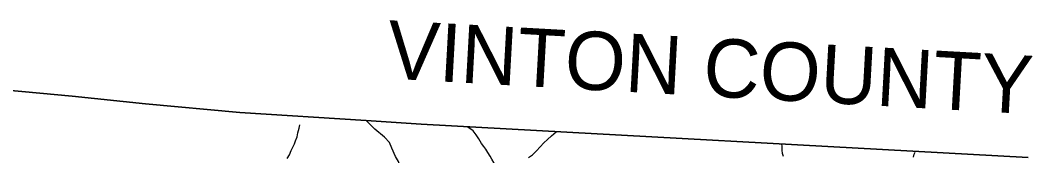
# Model space of a CAD drawing. Extents: x 1715311 to 2083412, y 146837 to 553079.
# Drawn here: x 1964740 to 1982083, y 414870 to 417194 of the extents above; entities that cross this region are included whole.
import ezdxf

# ---------------------------------------------------------------- set-up
doc = ezdxf.new("R2010")
doc.units = 0
for name, color, linetype in [('GM_X_Adjacent_County', 7, 'Continuous'), ('GM_X_Adjacent_County_Text', 7, 'Continuous'), ('GM_X_County', 7, 'Continuous'), ('GM_X_Minor_River', 7, 'Continuous'), ('GM_X_Township', 7, 'Continuous'), ('GM_X_Township_Road', 7, 'Continuous')]:
    doc.layers.add(name, color=color, linetype=linetype)

msp = doc.modelspace()

# ---------------------------------------------------------------- linework, layer by layer
at = {"layer": 'GM_X_Adjacent_County'}
msp.add_lwpolyline([(1982005, 414838), (1971607, 415412), (1970665, 415473), (1968500, 415612), (1966887, 415762), (1965632, 415894), (1964209, 416021)], dxfattribs=at)
at = {"layer": 'GM_X_County'}
msp.add_lwpolyline([(1964209, 416021), (1965632, 415894), (1966887, 415762), (1968500, 415612), (1970665, 415473), (1971607, 415412), (1982005, 414838)], dxfattribs=at)
at = {"layer": 'GM_X_Minor_River'}
for points in [[(1969313, 414825), (1969351, 414885), (1969381, 414959), (1969401, 415009), (1969435, 415075), (1969455, 415127), (1969481, 415195), (1969493, 415263), (1969515, 415341), (1969527, 415403)], [(1972921, 414488), (1972902, 414561), (1972900, 414625), (1972880, 414691), (1972860, 414741), (1972820, 414811), (1972792, 414861), (1972752, 414929), (1972714, 414981), (1972680, 415031), (1972640, 415081), (1972594, 415159), (1972552, 415231), (1972498, 415295), (1972441, 415339), (1972393, 415369)], [(1973448, 414839), (1973514, 414887), (1973582, 414957), (1973646, 415023), (1973708, 415091), (1973772, 415147), (1973838, 415213), (1973917, 415282)], [(1977815, 414860), (1977799, 414912), (1977791, 414968), (1977790, 415038), (1977787, 415062)], [(1980040, 414844), (1980052, 414898), (1980070, 414932)]]:
    msp.add_lwpolyline(points, dxfattribs=at)
at = {"layer": 'GM_X_Township'}
msp.add_lwpolyline([(1956812, 414160), (1957034, 416789), (1957415, 416749), (1958671, 416610), (1959345, 416558), (1959671, 416510), (1963680, 416064), (1964209, 416021), (1965632, 415894), (1966887, 415762), (1968500, 415612), (1970665, 415473), (1971607, 415412), (1982005, 414838)], dxfattribs=at)
at = {"layer": 'GM_X_Township_Road'}
msp.add_lwpolyline([(1971238, 414337), (1971213, 414369), (1971207, 414430), (1971241, 414525), (1971259, 414604), (1971248, 414679), (1971218, 414771), (1971169, 414859), (1971104, 415003), (1971066, 415100), (1970982, 415190), (1970814, 415328), (1970665, 415473)], dxfattribs=at)

# ---------------------------------------------------------------- texts
at = {"layer": 'GM_X_Adjacent_County_Text'}
msp.add_text('VINTON COUNTY', height=1000, rotation=356.8234, dxfattribs=at).set_placement((1971005, 416196))

doc.saveas('drawing.dxf')
